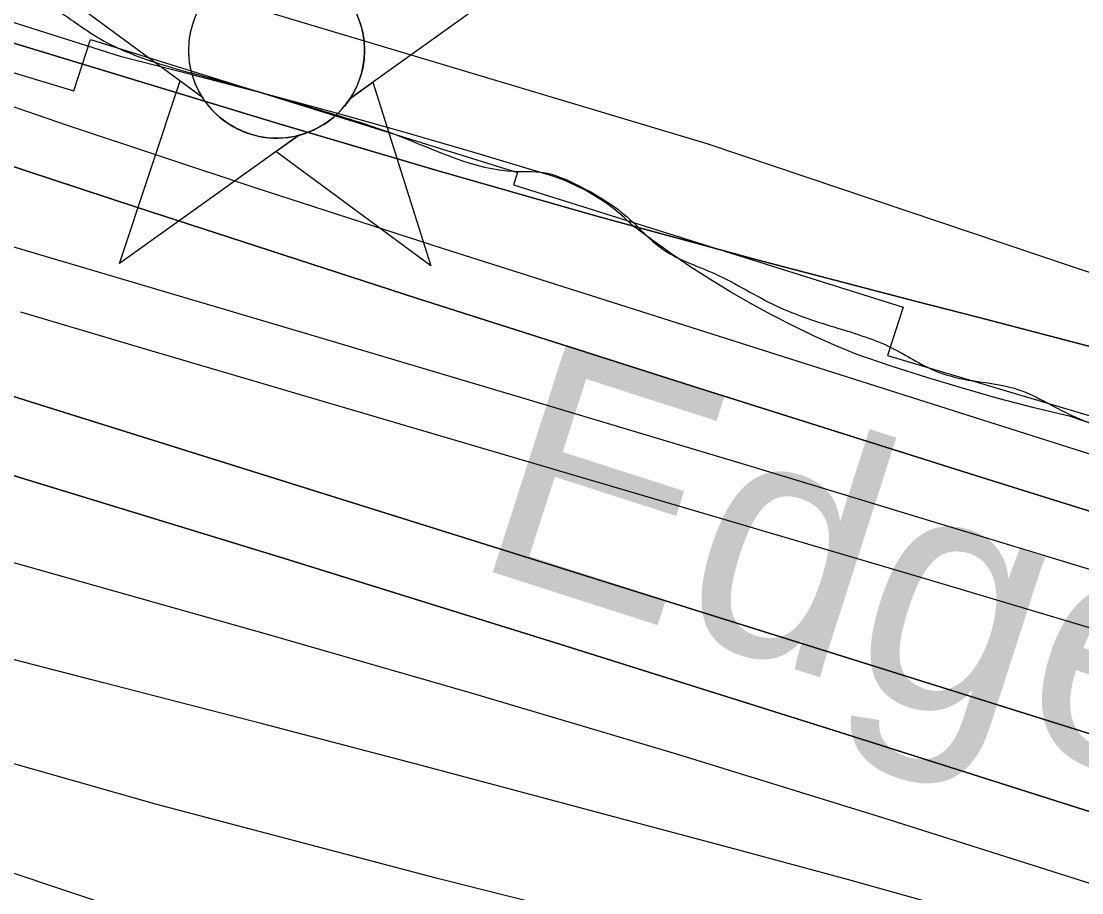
# Model space of a CAD drawing. Extents: x 3855477 to 3893699, y 299188 to 325115.
# Drawn here: x 3886418 to 3886786.5, y 318359.9 to 318662.7 of the extents above; entities that cross this region are included whole.
import ezdxf

# ---------------------------------------------------------------- set-up
doc = ezdxf.new("R2010")
doc.units = 0
for name, color, linetype in [('V-CHAN-NAID', 7, 'Continuous'), ('V-RIVR-EDGE', 7, 'Continuous'), ('V-RIVR-IDEN', 7, 'Continuous'), ('V-RRAP-FSHR', 7, 'Continuous'), ('V-RRAP-RVMT', 7, 'Continuous'), ('V-TOPO-DPTH', 7, 'Continuous'), ('V-TOPO-MAJR', 7, 'Continuous'), ('V-TOPO-MINR', 7, 'Continuous'), ('V-TOPO-WATR', 7, 'Continuous'), ('V-WETL-SWMP', 7, 'Continuous')]:
    doc.layers.add(name, color=color, linetype=linetype)

msp = doc.modelspace()

# ---------------------------------------------------------------- linework, layer by layer
at = {"layer": 'V-CHAN-NAID'}
for points in [[(3886419.35, 318681.68), (3886480.91, 318636.28), (3886479.8, 318638.19), (3886478.99, 318639.82), (3886478.16, 318641.79), (3886477.47, 318643.84), (3886477.1, 318645.16), (3886476.74, 318646.79), (3886476.5, 318648.24), (3886476.31, 318649.83), (3886476.2, 318651.57), (3886476.19, 318653.15), (3886476.29, 318655.23), (3886476.48, 318656.84), (3886476.87, 318659.05), (3886477.35, 318660.97), (3886477.95, 318662.86)], [(3886594.5, 318680.44), (3886532.3, 318635.92), (3886533.21, 318637.41), (3886534.19, 318639.25), (3886534.91, 318640.84), (3886535.64, 318642.79), (3886536.19, 318644.58), (3886536.59, 318646.22), (3886536.95, 318648.23), (3886537.13, 318649.8), (3886537.26, 318652.01), (3886537.23, 318654.07), (3886537.04, 318656.29), (3886536.77, 318658.05), (3886536.28, 318660.28), (3886535.64, 318662.42), (3886534.89, 318664.4)]]:
    msp.add_lwpolyline(points, dxfattribs=at)
for points in [[(3886514.27, 318623.01), (3886452.07, 318578.49), (3886473.19, 318641.97), (3886480.91, 318636.28), (3886481.54, 318635.32), (3886482.93, 318633.46), (3886484.14, 318632.04), (3886485.61, 318630.54), (3886487, 318629.29), (3886488.45, 318628.13), (3886489.85, 318627.15), (3886491.53, 318626.11), (3886493.25, 318625.2), (3886495.04, 318624.39), (3886496.48, 318623.83), (3886498.11, 318623.3), (3886500.34, 318622.74), (3886501.87, 318622.45), (3886503.89, 318622.2), (3886505.43, 318622.09), (3886507.29, 318622.07), (3886508.98, 318622.15), (3886510.69, 318622.32), (3886512.59, 318622.64)], [(3886532.3, 318635.92), (3886540.1, 318641.5), (3886560.32, 318577.72), (3886506.47, 318617.43), (3886514.27, 318623.01), (3886515.94, 318623.49), (3886517.55, 318624.05), (3886519.71, 318624.96), (3886521.44, 318625.85), (3886523.31, 318626.96), (3886525.05, 318628.17), (3886526.6, 318629.42), (3886527.89, 318630.59), (3886529.27, 318632.01), (3886530.47, 318633.41), (3886531.59, 318634.88)]]:
    msp.add_lwpolyline(points, close=True, dxfattribs=at)
msp.add_circle((3886506.72, 318652.61), 30.54, dxfattribs=at)
at = {"layer": 'V-RIVR-EDGE'}
msp.add_spline([(3882913.07, 320040.06), (3882915.62, 320023.31), (3882920.75, 320004.57), (3882925.91, 319994.19), (3882938.63, 319980.21), (3882958.1, 319959.44), (3882969.63, 319947.06), (3882988.69, 319921.11), (3882997.83, 319910.32), (3883016.92, 319894.33), (3883040.79, 319875.15), (3883065.46, 319858.35), (3883074.21, 319851.15), (3883076.99, 319846.76), (3883076.17, 319838.39), (3883079.35, 319835.99), (3883089.7, 319829.59), (3883100.85, 319827.57), (3883118.38, 319827.13), (3883127.15, 319826.31), (3883136.71, 319823.5), (3883150.24, 319817.88), (3883163.79, 319815.46), (3883172.55, 319812.25), (3883186.87, 319803.45), (3883203.98, 319792.64), (3883220.31, 319786.63), (3883247, 319780.98), (3883267.7, 319771.76), (3883286.41, 319765.34), (3883334.2, 319752.07), (3883358.49, 319742.84), (3883374.02, 319734.83), (3883397.11, 319726.41), (3883413.05, 319725.17), (3883429.78, 319723.94), (3883441.34, 319723.11), (3883453.29, 319720.69), (3883466.02, 319713.09), (3883479.95, 319705.08), (3883489.91, 319704.26), (3883527.34, 319690.22), (3883553.21, 319677), (3883567.55, 319671.39), (3883604.17, 319654.96), (3883613.73, 319653.34), (3883624.49, 319652.91), (3883634.45, 319650.1), (3883661.52, 319638.48), (3883676.25, 319631.27), (3883688.98, 319621.67), (3883706.1, 319614.45), (3883729.19, 319605.63), (3883766.61, 319588.4), (3883795.68, 319577.97), (3883823.95, 319569.53), (3883888.45, 319543.06), (3883936.22, 319521.82), (3883952.94, 319515.8), (3884165.99, 319447.53), (3884193.47, 319441.08), (3884330.86, 319398.5), (3884355.55, 319389.67), (3884375.06, 319382.05), (3884570.17, 319313.42), (3884589.68, 319305.4), (3884662.93, 319270.94), (3884854.78, 319175.22), (3884883.03, 319156.42), (3884897.36, 319146.82), (3884909.7, 319140.41), (3884939.96, 319128.78), (3884943.14, 319128.77), (3884951.91, 319128.75), (3884958.28, 319127.14), (3884973.81, 319120.72), (3884980.98, 319119.91), (3884992.54, 319118.68), (3885018.83, 319115.43), (3885038.75, 319110.2), (3885055.47, 319103.78), (3885077.75, 319090.97), (3885091.29, 319082.97), (3885105.22, 319077.36), (3885120.75, 319072.53), (3885137.87, 319066.51), (3885153.8, 319061.69), (3885176.1, 319054.07), (3885192.42, 319047.25), (3885212.74, 319042.02), (3885236.64, 319036.38), (3885260.93, 319028.75), (3885280.84, 319023.52), (3885320.26, 319009.47), (3885333.41, 319006.65), (3885341.78, 319010.61), (3885348.96, 319010.6), (3885360.91, 319007.38), (3885367.27, 319002.18), (3885375.21, 318990.6), (3885390.72, 318976.62), (3885409.81, 318961.03), (3885442.04, 318941.02), (3885463.54, 318930.61), (3885519.64, 318891.41), (3885550.26, 318866.63), (3885563.39, 318858.22), (3885583.3, 318852.6), (3885601.22, 318845.78), (3885609.58, 318839.78), (3885620.71, 318828.19), (3885637.42, 318818.19), (3885654.54, 318810.97), (3885670.48, 318809.34), (3885686.02, 318808.9), (3885702.35, 318805.27), (3885731.82, 318796.03), (3885773.22, 318778.8), (3885814.64, 318765.54), (3885852.09, 318760.27), (3885861.25, 318759.85), (3885864.85, 318764.62), (3885869.63, 318765.01), (3885880.79, 318764.98), (3885903.1, 318760.94), (3885937.76, 318754.08), (3885959.28, 318753.23), (3885985.97, 318749.97), (3886007.49, 318748.72), (3886012.67, 318748.71), (3886021.02, 318743.51), (3886024.61, 318743.5), (3886036.97, 318744.27), (3886045.74, 318744.25), (3886058.49, 318742.62), (3886070.03, 318737.81), (3886081.98, 318736.58), (3886104.29, 318732.54), (3886127, 318728.5), (3886153.69, 318723.65), (3886184.76, 318716.8), (3886220.6, 318705.55), (3886238.12, 318702.32), (3886252.87, 318700.69), (3886283.53, 318690.25), (3886299.85, 318684.24), (3886315.4, 318684.2), (3886332.93, 318683.76), (3886350.45, 318679.33), (3886367.98, 318674.1), (3886377.54, 318674.88), (3886395.08, 318673.24), (3886413.41, 318672), (3886429.73, 318666.78), (3886442.46, 318658.38), (3886451.22, 318653.57), (3886461.17, 318649.56), (3886487.46, 318641.93), (3886521.71, 318631.88), (3886548.79, 318623.04), (3886589.41, 318610.59), (3886599.37, 318610.16), (3886610.52, 318606.15), (3886629.62, 318593.75), (3886639.95, 318584.16), (3886659.06, 318574.95), (3886680.55, 318563.73), (3886701.66, 318556.11), (3886720.37, 318549.29), (3886735.5, 318541.28), (3886747.05, 318538.06), (3886762.98, 318535.23), (3886783.28, 318525.62), (3886805.58, 318518.39), (3886818.33, 318514.77), (3886870.9, 318500.69), (3886884.85, 318500.66), (3886895.21, 318500.63), (3886902.37, 318496.23), (3886910.34, 318494.22), (3886931.84, 318488.59), (3886964.9, 318480.53), (3886991.19, 318474.09), (3886999.96, 318474.07), (3887005.54, 318476.05), (3887011.13, 318481.22), (3887013.93, 318481.61), (3887016.31, 318480.41), (3887017.5, 318474.82), (3887019.08, 318470.84), (3887027.44, 318468.02), (3887043.37, 318462.8), (3887054.52, 318458.39), (3887069.66, 318455.96), (3887077.22, 318453.95), (3887087.58, 318450.74), (3887101.92, 318446.72), (3887154.86, 318424.27), (3887167.61, 318420.65), (3887188.32, 318414.62), (3887203.44, 318407.41), (3887217.38, 318402.2), (3887228.13, 318399.38), (3887240.08, 318394.17), (3887254.8, 318385.36), (3887275.5, 318376.55), (3887283.06, 318370.55), (3887288.63, 318366.15), (3887293.81, 318366.14), (3887302.57, 318364.52), (3887320.89, 318356.11), (3887334.82, 318348.9), (3887347.56, 318344.88), (3887367.07, 318337.66), (3887387.36, 318324.86), (3887405.68, 318317.64), (3887416.03, 318315.62), (3887424, 318315.2), (3887432.36, 318310.4), (3887439.92, 318306), (3887457.84, 318300.37), (3887483.72, 318289.55), (3887497.26, 318286.33), (3887517.96, 318277.11), (3887536.28, 318269.09), (3887554.6, 318263.47), (3887566.94, 318261.05), (3887592.03, 318252.62), (3887630.66, 318239.77), (3887658.93, 318229.73), (3887684.82, 318222.5), (3887705.92, 318216.86), (3887729.42, 318208.84), (3887756.1, 318199.6), (3887774.81, 318191.98), (3887794.32, 318183.97), (3887813.43, 318177.94), (3887834.53, 318168.72), (3887845.28, 318163.12), (3887852.04, 318156.72), (3887853.62, 318153.13), (3887859.19, 318148.34), (3887867.55, 318142.74), (3887873.92, 318140.73), (3887888.65, 318136.31), (3887904.19, 318132.68), (3887912.95, 318129.07), (3887924.5, 318126.65), (3887934.06, 318127.03), (3887939.24, 318126.62), (3887957.56, 318119.8), (3887971.5, 318115.78), (3887987.43, 318111.35), (3888004.95, 318104.93), (3888020.48, 318101.71), (3888032.43, 318098.49), (3888062.28, 318083.27), (3888089.35, 318070.85), (3888114.83, 318059.23), (3888138.32, 318051.2), (3888172.17, 318040.36), (3888205.22, 318029.12), (3888225.54, 318024.28), (3888240.66, 318017.87), (3888260.96, 318005.46), (3888270.51, 317999.06), (3888283.25, 317993.05), (3888296.78, 317985.85), (3888310.72, 317981.83), (3888328.24, 317977), (3888351.34, 317970.57), (3888385.2, 317962.91), (3888403.91, 317956.89), (3888426.21, 317947.67), (3888456.86, 317934.44), (3888480.34, 317921.63), (3888501.05, 317912.81), (3888524.54, 317903.58), (3888535.69, 317900.37), (3888548.83, 317894.36), (3888572.72, 317886.73), (3888589.44, 317880.31), (3888622.09, 317867.87), (3888643.59, 317858.65), (3888662.69, 317846.65), (3888675.03, 317839.84), (3888693.74, 317831.83), (3888718.42, 317821.41), (3888732.76, 317816.59), (3888741.11, 317810.59), (3888752.26, 317808.17), (3888769.39, 317803.34), (3888782.92, 317796.93), (3888796.05, 317787.34), (3888809.18, 317778.14), (3888821.52, 317772.13), (3888833.87, 317768.91), (3888876.07, 317752.47), (3888901.55, 317743.64), (3888917.88, 317736.42), (3888936.19, 317728.41), (3888954.89, 317717.2), (3888975.6, 317709.18), (3888995.91, 317704.35), (3889006.66, 317698.74), (3889030.14, 317685.93), (3889058.39, 317669.52), (3889086.65, 317654.7), (3889114.52, 317640.69), (3889137.61, 317630.67), (3889158.31, 317621.45), (3889182.2, 317611.82), (3889201.3, 317602.61), (3889223.19, 317589.8), (3889248.68, 317581.37), (3889266.99, 317574.95), (3889284.91, 317567.33), (3889318.74, 317550.51), (3889342.24, 317543.68), (3889366.53, 317536.05), (3889375.29, 317532.84), (3889379.27, 317530.04), (3889383.64, 317525.24), (3889392.8, 317522.03), (3889413.1, 317513.61), (3889433.81, 317506.79), (3889450.93, 317497.98), (3889480.78, 317481.96), (3889501.08, 317472.74), (3889535.73, 317462.3), (3889554.43, 317453.08), (3889589.06, 317435.86), (3889622.89, 317417.05), (3889642, 317409.83), (3889673.05, 317391.82), (3889721.6, 317364.59), (3889737.12, 317353.8), (3889772.53, 317332.98), (3889784.87, 317326.18), (3889810.73, 317308.18), (3889827.85, 317302.56), (3889858.1, 317286.54), (3889879.99, 317274.53), (3889894.73, 317269.32), (3889918.2, 317253.71), (3889950.03, 317230.12), (3889967.52, 317212.94), (3889983.02, 317195.77), (3890012.06, 317173.78), (3890105.95, 317108.58), (3890125.44, 317093.79), (3890144.94, 317082.58), (3890167.64, 317074.95), (3890186.35, 317064.94), (3890221.77, 317046.92), (3890257.99, 317025.31), (3890331.22, 316987.67), (3890369.83, 316967.65), (3890390.93, 316957.63), (3890407.64, 316945.63), (3890422.75, 316932.04), (3890429.51, 316927.25), (3890449.01, 316914.05), (3890471.7, 316903.63), (3890490.01, 316896.41), (3890499.96, 316888.01), (3890521.03, 316869.23), (3890534.96, 316861.62), (3890551.28, 316852.82), (3890573.17, 316840.01), (3890585.89, 316827.22), (3890608.17, 316813.62), (3890639.21, 316793.62), (3890667.46, 316774.42), (3890678.59, 316764.43), (3890688.53, 316754.44), (3890700.87, 316746.84), (3890712.81, 316743.22), (3890739.5, 316735.18), (3890774.52, 316714.77), (3890820.28, 316686.76), (3890859.27, 316660.76), (3890897.07, 316634.76), (3890934.87, 316609.56), (3890937.66, 316609.55), (3890950.8, 316605.93), (3890969.5, 316592.34), (3890995.35, 316573.54), (3891054.64, 316535.14), (3891075.74, 316526.32), (3891110.75, 316503.11), (3891142.19, 316482.71), (3891182.78, 316458.7), (3891207.05, 316441.9), (3891221.78, 316435.89), (3891228.94, 316432.28), (3891244.86, 316421.88), (3891276.68, 316396.29), (3891289.02, 316391.08), (3891298.17, 316384.68), (3891322.84, 316368.28), (3891339.94, 316353.89), (3891357.06, 316344.68), (3891370.59, 316337.08), (3891398.44, 316318.28), (3891409.82, 316310.65)], degree=3, dxfattribs=at)
at = {"layer": 'V-RRAP-FSHR'}
msp.add_lwpolyline([(3881564.99, 320168.46), (3882290.98, 320136.72), (3882577.49, 320103.12), (3882856.66, 320036.35), (3883056.04, 319933.58), (3883261.47, 319808.51), (3883906.09, 319563.49), (3885130.13, 319086.36), (3885457.8, 318941.62), (3885790.86, 318826.85), (3886046.53, 318776.2), (3886299.61, 318727.08), (3886656.22, 318620.28), (3887457.69, 318350.27), (3888209.07, 318088.36), (3889125.14, 317701.45), (3889947.72, 317302.4), (3889966.68, 317265.01)], dxfattribs=at)
at = {"layer": 'V-RRAP-RVMT'}
for p, q in [((3886309.13, 318676.69), (3886436.28, 318638.57)), ((3886436.28, 318638.57), (3886442.1, 318656.4)), ((3886442.1, 318656.4), (3886590.39, 318610.18)), ((3886590.39, 318610.18), (3886589.03, 318605.84)), ((3886589.03, 318605.84), (3886724.46, 318563.42)), ((3886724.46, 318563.42), (3886719.03, 318546.56)), ((3886719.03, 318546.56), (3886840.15, 318510.41))]:
    msp.add_line(p, q, dxfattribs=at)
at = {"layer": 'V-TOPO-DPTH'}
for points in [[(3886368.34, 318669.28), (3886508, 318626.95), (3886562.9, 318610.71), (3886617.94, 318594.98), (3886673.19, 318579.99), (3886728.58, 318565.5), (3886750.8, 318559.84), (3886795.09, 318548.26), (3886839.28, 318536.27), (3886883.3, 318523.7), (3886927.21, 318510.72), (3886986.43, 318492.79), (3887000.62, 318488.39), (3887014.77, 318483.87), (3887028.86, 318479.17), (3887042.9, 318474.33), (3887169.11, 318430)], [(3887169.11, 318430), (3887042.9, 318474.33), (3887028.86, 318479.17), (3887014.77, 318483.87), (3887000.62, 318488.39), (3886986.43, 318492.79), (3886927.21, 318510.72), (3886883.3, 318523.7), (3886839.28, 318536.27), (3886795.09, 318548.26), (3886750.8, 318559.84), (3886728.58, 318565.5), (3886673.19, 318579.99), (3886617.94, 318594.98), (3886562.9, 318610.71), (3886508, 318626.95), (3886368.34, 318669.28)], [(3886360.46, 318630.17), (3886458, 318598.12), (3886555.64, 318566.41), (3886653.46, 318535.2), (3886751.38, 318504.32), (3886921.17, 318451.27), (3886954.28, 318440.71), (3886987.3, 318429.89), (3887020.19, 318418.67), (3887052.99, 318407.19), (3887056, 318406.12), (3887090.17, 318393.74), (3887124.27, 318381.15), (3887158.25, 318368.23)], [(3887158.25, 318368.23), (3887124.27, 318381.15), (3887090.17, 318393.74), (3887056, 318406.12), (3887052.99, 318407.19), (3887020.19, 318418.67), (3886987.3, 318429.89), (3886954.28, 318440.71), (3886921.17, 318451.27), (3886751.38, 318504.32), (3886653.46, 318535.2), (3886555.64, 318566.41), (3886458, 318598.12), (3886360.46, 318630.17)], [(3887741.73, 318115.26), (3887658.13, 318147.62), (3887625.92, 318160.05), (3887593.69, 318172.44), (3887561.44, 318184.78), (3887529.18, 318197.08), (3887393.99, 318248.47), (3887323.91, 318274.65), (3887253.64, 318300.29), (3887183.08, 318325.13), (3887112.32, 318349.43), (3887000.94, 318386.97), (3886985.71, 318392.02), (3886970.45, 318396.98), (3886955.14, 318401.8), (3886939.8, 318406.52), (3886875.83, 318425.89), (3886828.48, 318440.17), (3886781.09, 318454.38), (3886733.68, 318468.48), (3886686.24, 318482.51), (3886459.54, 318549.28), (3886417.86, 318561.6)], [(3887741.73, 318115.26), (3887658.13, 318147.62), (3887625.92, 318160.05), (3887593.69, 318172.44), (3887561.44, 318184.78), (3887529.18, 318197.08), (3887393.99, 318248.47), (3887323.91, 318274.65), (3887253.64, 318300.29), (3887183.08, 318325.13), (3887112.32, 318349.43), (3887000.94, 318386.97), (3886985.71, 318392.02), (3886970.45, 318396.98), (3886955.14, 318401.8), (3886939.8, 318406.52), (3886875.83, 318425.89), (3886828.48, 318440.17), (3886781.09, 318454.38), (3886733.68, 318468.48), (3886686.24, 318482.51), (3886459.54, 318549.28), (3886417.86, 318561.6)], [(3886363.23, 318548.71), (3886421.25, 318530.48), (3886479.28, 318512.28), (3886942.37, 318367.27), (3886947.92, 318365.52), (3886953.46, 318363.75), (3886959, 318361.96), (3886964.53, 318360.15), (3886970.06, 318358.33), (3886975.59, 318356.53), (3886981.12, 318354.73), (3886986.66, 318352.95), (3886993.69, 318350.69), (3887002.74, 318347.79), (3887011.79, 318344.89), (3887020.85, 318341.99), (3887029.9, 318339.09), (3887260.74, 318265.2)], [(3887260.74, 318265.2), (3887029.9, 318339.09), (3887020.85, 318341.99), (3887011.79, 318344.89), (3887002.74, 318347.79), (3886993.69, 318350.69), (3886986.66, 318352.95), (3886981.12, 318354.73), (3886975.59, 318356.53), (3886970.06, 318358.33), (3886964.53, 318360.15), (3886959, 318361.96), (3886953.46, 318363.75), (3886947.92, 318365.52), (3886942.37, 318367.27), (3886479.28, 318512.28), (3886421.25, 318530.48), (3886363.23, 318548.71)], [(3886410.6, 318506.27), (3886507.95, 318476.52), (3886605.15, 318446.29), (3886702.26, 318415.73), (3886876.74, 318360.34), (3886908.98, 318350.01), (3886941.17, 318339.56), (3886973.31, 318328.93), (3887005.41, 318318.18), (3887009.06, 318316.95), (3887042.98, 318305.57), (3887076.93, 318294.27), (3887110.92, 318283.1), (3887144.94, 318272.03), (3887220.5, 318247.58)], [(3887220.5, 318247.58), (3887144.94, 318272.03), (3887110.92, 318283.1), (3887076.93, 318294.27), (3887042.98, 318305.57), (3887009.06, 318316.95), (3887005.41, 318318.18), (3886973.31, 318328.93), (3886941.17, 318339.56), (3886908.98, 318350.01), (3886876.74, 318360.34), (3886702.26, 318415.73), (3886605.15, 318446.29), (3886507.95, 318476.52), (3886410.6, 318506.27)]]:
    msp.add_lwpolyline(points, dxfattribs=at)
at = {"layer": 'V-TOPO-MAJR'}
msp.add_lwpolyline([(3887179.24, 318231.54), (3887116.84, 318252.85), (3887054.52, 318274.37), (3886970.46, 318303.63), (3886950.2, 318310.61), (3886929.91, 318317.49), (3886909.57, 318324.24), (3886889.2, 318330.9), (3886788.28, 318363.51), (3886717.31, 318386.01), (3886646.17, 318407.97), (3886574.8, 318429.12), (3886503.26, 318449.74), (3886145.33, 318550.72)], dxfattribs=at)
at = {"layer": 'V-TOPO-MINR'}
for points in [[(3887783.08, 318111.82), (3887736.96, 318129.61), (3887690.85, 318147.42), (3887673.91, 318153.98), (3887636.27, 318168.53), (3887598.64, 318183.09), (3887561, 318197.63), (3887523.36, 318212.18), (3887295.83, 318300.08), (3887243.39, 318320.02), (3887190.82, 318339.6), (3887138.05, 318358.64), (3887085.14, 318377.3), (3887027.34, 318397.36), (3887003.19, 318405.59), (3886978.98, 318413.65), (3886954.68, 318421.44), (3886930.33, 318429.05), (3886825.43, 318461.22), (3886748.55, 318484.67), (3886671.63, 318507.97), (3886594.63, 318531.04), (3886517.59, 318553.95), (3886166.48, 318657.83)], [(3887211.02, 318364.59), (3887081.17, 318414.94), (3887066.99, 318420.39), (3887052.79, 318425.78), (3887038.56, 318431.07), (3887024.3, 318436.31), (3887010, 318441.41), (3886995.65, 318446.4), (3886981.25, 318451.21), (3886966.8, 318455.9), (3886564.41, 318583.8), (3886499.3, 318604.87), (3886434.35, 318626.4), (3886369.63, 318648.62)], [(3887158.25, 318368.23), (3887124.27, 318381.15), (3887090.17, 318393.74), (3887056, 318406.12), (3887052.99, 318407.19), (3887020.19, 318418.67), (3886987.3, 318429.89), (3886954.28, 318440.71), (3886921.17, 318451.27), (3886751.38, 318504.32), (3886653.46, 318535.2), (3886555.64, 318566.41), (3886458, 318598.12), (3886360.46, 318630.17)], [(3887741.73, 318115.26), (3887658.13, 318147.62), (3887625.92, 318160.05), (3887593.69, 318172.44), (3887561.44, 318184.78), (3887529.18, 318197.08), (3887393.99, 318248.47), (3887323.91, 318274.65), (3887253.64, 318300.29), (3887183.08, 318325.13), (3887112.32, 318349.43), (3887000.94, 318386.97), (3886985.71, 318392.02), (3886970.45, 318396.98), (3886955.14, 318401.8), (3886939.8, 318406.52), (3886875.83, 318425.89), (3886828.48, 318440.17), (3886781.09, 318454.38), (3886733.68, 318468.48), (3886686.24, 318482.51), (3886459.54, 318549.28), (3886417.86, 318561.6)], [(3887260.74, 318265.2), (3887029.9, 318339.09), (3887020.85, 318341.99), (3887011.79, 318344.89), (3887002.74, 318347.79), (3886993.69, 318350.69), (3886986.66, 318352.95), (3886981.12, 318354.73), (3886975.59, 318356.53), (3886970.06, 318358.33), (3886964.53, 318360.15), (3886959, 318361.96), (3886953.46, 318363.75), (3886947.92, 318365.52), (3886942.37, 318367.27), (3886479.28, 318512.28), (3886421.25, 318530.48), (3886363.23, 318548.71)], [(3887220.5, 318247.58), (3887144.94, 318272.03), (3887110.92, 318283.1), (3887076.93, 318294.27), (3887042.98, 318305.57), (3887009.06, 318316.95), (3887005.41, 318318.18), (3886973.31, 318328.93), (3886941.17, 318339.56), (3886908.98, 318350.01), (3886876.74, 318360.34), (3886702.26, 318415.73), (3886605.15, 318446.29), (3886507.95, 318476.52), (3886410.6, 318506.27)], [(3886091.25, 318475.38), (3886614.09, 318300.16), (3886657.85, 318285.57), (3886701.63, 318271.07), (3886745.46, 318256.7), (3886789.32, 318242.42), (3886851.95, 318222.13), (3886864.51, 318218.04), (3886877.07, 318213.95), (3886889.62, 318209.83), (3886902.17, 318205.7), (3887027.78, 318164.22), (3887103.12, 318139.29), (3887178.42, 318114.27)], [(3887163.87, 318208.39), (3886938.79, 318290.65), (3886929.24, 318294.09), (3886919.68, 318297.48), (3886910.09, 318300.78), (3886900.48, 318304.02), (3886848.58, 318321.29), (3886812.92, 318332.82), (3886777.13, 318343.93), (3886741.15, 318354.43), (3886705.05, 318364.51), (3886667.27, 318374.71), (3886612.16, 318389.49), (3886557.02, 318404.14), (3886501.82, 318418.59), (3886446.59, 318432.91), (3886391.31, 318447.14)], [(3887998.41, 317874.6), (3887594.18, 318020.91), (3887563.77, 318031.94), (3887533.38, 318042.99), (3887502.99, 318054.07), (3887472.62, 318065.18), (3887442.28, 318076.37), (3887411.97, 318087.66), (3887381.72, 318099.09), (3887351.5, 318110.61), (3886910.95, 318279.71), (3886910.35, 318279.93), (3886905.83, 318281.27), (3886904.19, 318281.68), (3886903.37, 318281.88), (3886661.28, 318340.12), (3886563.04, 318364.74), (3886465.14, 318390.59), (3886367.74, 318418.3)]]:
    msp.add_lwpolyline(points, dxfattribs=at)
at = {"layer": 'V-TOPO-WATR'}
msp.add_lwpolyline([(3887169.11, 318430), (3887042.9, 318474.33), (3887028.86, 318479.17), (3887014.77, 318483.87), (3887000.62, 318488.39), (3886986.43, 318492.79), (3886927.21, 318510.72), (3886883.3, 318523.7), (3886839.28, 318536.27), (3886795.09, 318548.26), (3886750.8, 318559.84), (3886728.58, 318565.5), (3886673.19, 318579.99), (3886617.94, 318594.98), (3886562.9, 318610.71), (3886508, 318626.95), (3886368.34, 318669.28)], dxfattribs=at)
at = {"layer": 'V-WETL-SWMP'}
for p, q in [((3886452.81, 318650.3), (3886357.03, 318680.77)), ((3886477.35, 318644.12), (3886452.81, 318650.3)), ((3886501.84, 318637.71), (3886477.35, 318644.12)), ((3886526.26, 318631.09), (3886501.84, 318637.71)), ((3886550.63, 318624.25), (3886526.26, 318631.09)), ((3886574.94, 318617.2), (3886550.63, 318624.25)), ((3886599.18, 318609.93), (3886574.94, 318617.2)), ((3886603.05, 318608.73), (3886599.18, 318609.93)), ((3886606.85, 318607.32), (3886603.05, 318608.73)), ((3886610.57, 318605.69), (3886606.85, 318607.32)), ((3886614.18, 318603.85), (3886610.57, 318605.69)), ((3886617.69, 318601.81), (3886614.18, 318603.85)), ((3886621.08, 318599.58), (3886617.69, 318601.81)), ((3886624.33, 318597.16), (3886621.08, 318599.58)), ((3886627.44, 318594.55), (3886624.33, 318597.16)), ((3886630.4, 318591.78), (3886627.44, 318594.55)), ((3886636.93, 318586.86), (3886630.4, 318591.78)), ((3886643.57, 318582.09), (3886636.93, 318586.86)), ((3886650.33, 318577.5), (3886643.57, 318582.09)), ((3886657.2, 318573.07), (3886650.33, 318577.5)), ((3886664.18, 318568.81), (3886657.2, 318573.07)), ((3886671.26, 318564.73), (3886664.18, 318568.81)), ((3886678.44, 318560.82), (3886671.26, 318564.73)), ((3886685.72, 318557.09), (3886678.44, 318560.82)), ((3886693.08, 318553.54), (3886685.72, 318557.09)), ((3886700.53, 318550.17), (3886693.08, 318553.54)), ((3886708.06, 318546.99), (3886700.53, 318550.17)), ((3886720.3, 318542.83), (3886708.06, 318546.99)), ((3886732.62, 318538.9), (3886720.3, 318542.83)), ((3886745.01, 318535.18), (3886732.62, 318538.9)), ((3886757.46, 318531.68), (3886745.01, 318535.18)), ((3886769.97, 318528.4), (3886757.46, 318531.68)), ((3886782.53, 318525.34), (3886769.97, 318528.4)), ((3886794.74, 318521.22), (3886782.53, 318525.34))]:
    msp.add_line(p, q, dxfattribs=at)

# ---------------------------------------------------------------- texts
at = {"layer": 'V-RIVR-IDEN'}
msp.add_text('Edge', height=83, rotation=342.178, dxfattribs=at).set_placement((3886573.17, 318474.09))

doc.saveas('drawing.dxf')
